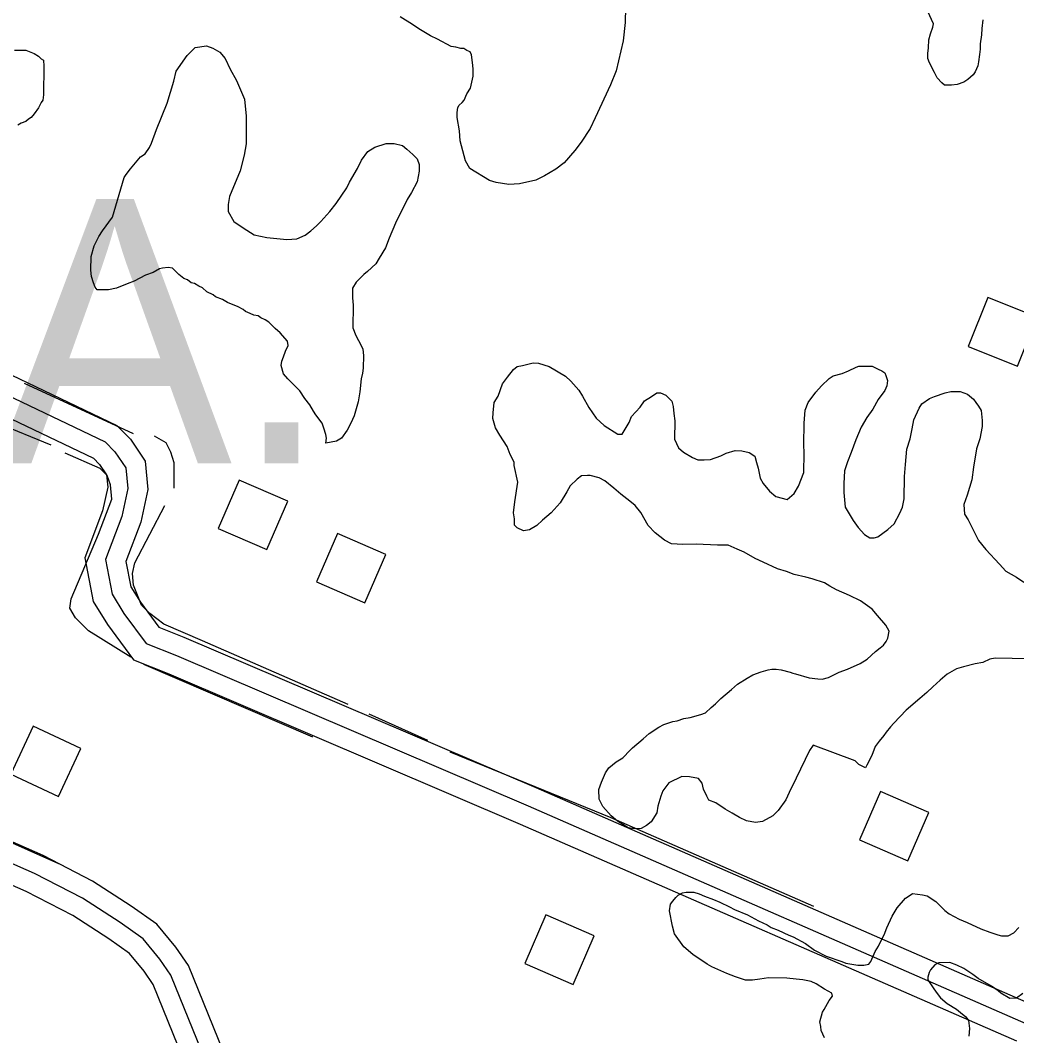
# Model space of a CAD drawing. Extents: x 3297735 to 3335592, y 670436 to 695807.
# Drawn here: x 3305019 to 3305772, y 688758 to 689525 of the extents above; entities that cross this region are included whole.
import ezdxf

# ---------------------------------------------------------------- set-up
doc = ezdxf.new("R2010")
doc.units = 0
for name, color, linetype in [('V-BLDG-OTLN', 7, 'Continuous'), ('V-ROAD-CNTR', 7, 'Continuous'), ('V-SITE-VEGE', 7, 'Continuous'), ('V-TOPO-GNAM-IDEN', 7, 'Continuous'), ('V-TOPO-SHOR', 7, 'Continuous')]:
    doc.layers.add(name, color=color, linetype=linetype)

msp = doc.modelspace()

# ---------------------------------------------------------------- linework, layer by layer
at = {"layer": 'V-BLDG-OTLN'}
for points in [[(3305772.74, 689263.76), (3305787.59, 689300.9), (3305750.45, 689315.75), (3305735.6, 689278.61)], [(3305168.35, 689140.96), (3305205.06, 689125.08), (3305220.94, 689161.8), (3305184.23, 689177.67)], [(3305242.56, 689100.7), (3305279.27, 689084.82), (3305295.15, 689121.54), (3305258.44, 689137.41)], [(3305011.37, 688955.33), (3305047.62, 688938.44), (3305064.52, 688974.7), (3305028.26, 688991.59)], [(3305653.24, 688905.55), (3305689.96, 688889.67), (3305705.83, 688926.39), (3305669.12, 688942.26)], [(3305452.68, 688833.04), (3305415.97, 688848.93), (3305400.08, 688812.22), (3305436.79, 688796.33)]]:
    msp.add_lwpolyline(points, close=True, dxfattribs=at)
at = {"layer": 'V-ROAD-CNTR'}
for points in [[(3301854.61, 690591.3), (3302066.08, 690501.53), (3302314.84, 690435.79), (3302522.77, 690350.69), (3302988.26, 690145.61), (3303460.46, 689936.39), (3303937.41, 689726.11), (3304329.02, 689552.48), (3304623.69, 689422.85), (3304950.46, 689286.4), (3305091.71, 689219.06), (3305101.85, 689208.6), (3305113.15, 689192.1), (3305115.01, 689170.49), (3305109.77, 689145.86), (3305098.55, 689116.23), (3305102.23, 689096.9), (3305109.46, 689085.27), (3305123.37, 689066.46), (3305142.43, 689058.92), (3305408.61, 688945.16), (3305783.02, 688781.52)], [(3301848.75, 690577.49), (3302061.21, 690487.3), (3302310.07, 690421.54), (3302516.91, 690336.88), (3302982.2, 690131.89), (3303454.39, 689922.67), (3303931.34, 689712.39), (3304322.96, 689538.76), (3304617.78, 689409.07), (3304944.34, 689272.7), (3305082.82, 689206.68), (3305090.2, 689199.08), (3305098.55, 689186.89), (3305099.87, 689171.43), (3305095.34, 689150.1), (3305083.03, 689117.58), (3305088.02, 689091.36), (3305097.04, 689076.84), (3305113.86, 689054.09), (3305136.73, 689045.05), (3305402.65, 688931.39), (3305791.28, 688761.54)], [(3301842.89, 690563.68), (3302056.33, 690473.07), (3302305.29, 690407.29), (3302511.04, 690323.07), (3302976.13, 690118.17), (3303448.33, 689908.95), (3303925.27, 689698.67), (3304316.9, 689525.04), (3304611.87, 689395.28), (3304938.22, 689259.01), (3305073.93, 689194.31), (3305078.54, 689189.55), (3305083.94, 689181.67), (3305084.74, 689172.37), (3305080.9, 689154.34), (3305067.5, 689118.93), (3305073.81, 689085.81), (3305084.62, 689068.41), (3305104.35, 689041.72), (3305131.02, 689031.18), (3305396.7, 688917.62), (3305772.02, 688753.58)], [(3305661.73, 688429.26), (3305234.77, 688616.58), (3305220.36, 688627.71), (3305211.72, 688634.45), (3305196.75, 688656.31), (3305185.37, 688672.91), (3305132.43, 688803.4), (3305124.22, 688815.38), (3305111.52, 688830.76), (3305094.05, 688843.19), (3305065.76, 688861.49), (3305029.49, 688880.18), (3304539.76, 689095.61), (3304298.87, 689202.03), (3304123.37, 689283.76), (3303499.34, 689558.19), (3303345.14, 689626.42), (3303074.99, 689743.98), (3302708.62, 689893.83), (3302579.9, 689953.26), (3302396.17, 690038), (3302321.76, 689875.25)], [(3305653.07, 688449.44), (3305242.48, 688629.58), (3305229.56, 688639.55), (3305222.78, 688644.84), (3305209.12, 688664.79), (3305198.66, 688680.05), (3305145.72, 688810.54), (3305136.21, 688824.41), (3305121.83, 688841.84), (3305102.47, 688855.61), (3305073.29, 688874.49), (3305035.95, 688893.73), (3304545.81, 689109.33), (3304305.07, 689215.69), (3304229.9, 689250.69)], [(3305642.87, 688421.16), (3305227.06, 688603.58), (3305211.16, 688615.86), (3305200.66, 688624.06), (3305184.37, 688647.83), (3305172.08, 688665.77), (3305119.14, 688796.26), (3305112.22, 688806.35), (3305101.21, 688819.69), (3305085.62, 688830.78), (3305058.24, 688848.5), (3305023.03, 688866.64), (3304533.71, 689081.88), (3304292.67, 689188.37), (3304217.53, 689223.36)]]:
    msp.add_lwpolyline(points, dxfattribs=at)
at = {"layer": 'V-SITE-VEGE'}
for points in [[(3305476.24, 689534.98), (3305476.17, 689523.59), (3305474.65, 689509.84), (3305469.29, 689487.09), (3305464.95, 689476.68), (3305453.4, 689451.6), (3305449.55, 689443.55), (3305442.84, 689433.16), (3305438.05, 689427.02), (3305429.92, 689417.58), (3305423.72, 689412.87), (3305415.15, 689407.71), (3305408.48, 689404.43), (3305396.12, 689401.66), (3305388.06, 689401.24), (3305378.57, 689402.72), (3305373.36, 689404.18), (3305358.71, 689413.29), (3305355.42, 689419.01), (3305351.25, 689434.22), (3305350.82, 689441.82), (3305348.99, 689451.8), (3305349.02, 689455.59), (3305349.51, 689459.39), (3305350.48, 689461.28), (3305352.86, 689463.16), (3305354.29, 689465.05), (3305356.22, 689469.78), (3305359.1, 689474.04), (3305361.06, 689483.04), (3305361.09, 689488.73), (3305360.65, 689493.48), (3305359.74, 689499.18), (3305358.8, 689501.56), (3305356.43, 689502.53), (3305354.07, 689503.97), (3305351.7, 689503.98), (3305347.91, 689504.96), (3305344.59, 689505.45), (3305334.18, 689511.21), (3305328.98, 689513.62), (3305320, 689518.9), (3305315.27, 689522.25), (3305305.82, 689528.01)], [(3305746.69, 689525.77), (3305745.81, 689519.08), (3305745.5, 689514.33), (3305744.62, 689507.64), (3305744.59, 689503.46), (3305744.01, 689499.55), (3305743.41, 689493.97), (3305742.84, 689490.91), (3305740.85, 689486.46), (3305739.17, 689484.23), (3305735.23, 689480.63), (3305732.15, 689478.69), (3305727.12, 689476.77), (3305722.92, 689476.24), (3305717.62, 689476.28), (3305715.68, 689477.96), (3305712.08, 689481.9), (3305710.15, 689485.82), (3305706.29, 689493.1), (3305704.91, 689496.45), (3305704.94, 689500.36), (3305705.52, 689504.54), (3305705.84, 689510.68), (3305706.99, 689515.14), (3305708.7, 689520.15), (3305709.27, 689522.66), (3305702.11, 689538.06)], [(3305014.18, 689502.85), (3305022.83, 689502.79), (3305029.23, 689500.24), (3305032.29, 689498.27), (3305034.5, 689496.3), (3305036.17, 689495.17), (3305036.42, 689490.7), (3305036.29, 689468.94), (3305035.7, 689465.03), (3305034.29, 689463.09), (3305032.31, 689459.19), (3305029.21, 689454.75), (3305026.96, 689451.97), (3305024.72, 689450.59), (3305022.76, 689448.93), (3305019.4, 689447.55), (3305016.88, 689446.17)], [(3305088.44, 689376.59), (3305097.17, 689406.43), (3305098.61, 689408.79), (3305101.96, 689413.04), (3305109.61, 689422.01), (3305112.94, 689424.36), (3305116.3, 689429.09), (3305117.74, 689432.4), (3305121.61, 689442.82), (3305129.8, 689462.7), (3305134.66, 689479.28), (3305136.6, 689486.85), (3305144.75, 689498.67), (3305150.96, 689504.8), (3305159.51, 689506.17), (3305164.24, 689504.24), (3305169.44, 689501.36), (3305173.68, 689496.58), (3305177.43, 689488.49), (3305182.12, 689479.92), (3305188.2, 689465.64), (3305189.54, 689452.82), (3305189.4, 689431.94), (3305187.92, 689423.41), (3305185, 689411.56), (3305176.81, 689392.16), (3305175.82, 689385.99), (3305175.79, 689380.77), (3305180.01, 689373.15), (3305187.1, 689368.36), (3305195.6, 689363.08), (3305205.08, 689361.13), (3305220.26, 689359.6), (3305227.85, 689360.03), (3305234.04, 689362.84), (3305238.34, 689366.13), (3305242.63, 689369.9), (3305245.97, 689373.2), (3305252.67, 689380.75), (3305257.45, 689386.89), (3305265.6, 689398.7), (3305267.52, 689402.96), (3305273.76, 689413.36), (3305276.64, 689419.52), (3305281.44, 689426.13)], [(3305281.44, 689426.13), (3305286.68, 689429.42), (3305295.24, 689432.21), (3305301.41, 689432.17), (3305307.56, 689430.7), (3305310.87, 689427.84), (3305315.59, 689424.01), (3305318.89, 689420.67), (3305320.29, 689416.39), (3305320.25, 689411.17), (3305318.78, 689403.1), (3305314.46, 689395.07), (3305311.1, 689389.87), (3305302.44, 689371.89), (3305297.62, 689360.53), (3305294.73, 689353.43), (3305289.93, 689345.39), (3305287.53, 689341.14), (3305281.32, 689335.48), (3305278.46, 689333.13), (3305272.73, 689327.47), (3305269.85, 689322.74), (3305269.81, 689315.62), (3305270.25, 689309.93), (3305270.14, 689292.84), (3305272.47, 689287.13), (3305274.35, 689283.32), (3305276.69, 689279.04), (3305277.62, 689276.66), (3305278.07, 689271.91), (3305278.01, 689262.42), (3305277.51, 689258.62), (3305276.53, 689254.36), (3305275.52, 689244.4), (3305274.05, 689236.82), (3305271.13, 689226.4), (3305268.72, 689220.72), (3305265.84, 689215.51), (3305261.53, 689209.37), (3305257.72, 689207.02), (3305249.64, 689205.65), (3305250.14, 689209.44), (3305249.69, 689212.29), (3305248.29, 689217.05), (3305246.89, 689220.85), (3305242.19, 689227.05), (3305240.31, 689229.92), (3305237.49, 689234.68), (3305233.72, 689239.45), (3305229.96, 689245.17), (3305221.01, 689254.24), (3305217.71, 689258.06), (3305215.85, 689264.24), (3305216.35, 689267.56), (3305217.79, 689270.87), (3305219.24, 689275.14), (3305221.17, 689279.4), (3305220.71, 689282.72), (3305215.06, 689288.92), (3305211.29, 689292.27), (3305206.57, 689297.05), (3305203.73, 689298.96), (3305200.42, 689300.41), (3305198.53, 689301.84), (3305195.21, 689302.34), (3305192.38, 689303.78), (3305189.06, 689305.23), (3305187.17, 689306.66), (3305183.39, 689308.59), (3305175.34, 689311.96), (3305171.56, 689314.36), (3305166.36, 689316.29), (3305164.46, 689317.72), (3305159.73, 689320.13), (3305156.43, 689323), (3305153.59, 689324.44), (3305150.28, 689326.36), (3305147.91, 689326.85), (3305145.08, 689329.24), (3305142.24, 689330.21), (3305138.46, 689333.08), (3305133.75, 689337.85), (3305130.43, 689338.35), (3305126.15, 689337.9), (3305123.78, 689337.45), (3305119.01, 689334.63), (3305113.31, 689332.77), (3305104.73, 689328.08), (3305099.5, 689326.21), (3305091.41, 689322.94), (3305085.23, 689321.56), (3305076.69, 689321.61), (3305075.28, 689323.52), (3305073.88, 689326.85), (3305072.48, 689331.6), (3305072.04, 689336.35), (3305072.11, 689346.8), (3305074.53, 689354.85), (3305077.9, 689361.94), (3305080.78, 689366.2), (3305088.44, 689376.59)], [(3305603.83, 689106.4), (3305598.2, 689108.5), (3305591.35, 689110.61), (3305580.5, 689115.6), (3305574.47, 689118.51), (3305566.04, 689123.07), (3305560.81, 689125.56), (3305553.97, 689128.48), (3305545.89, 689128.59), (3305529.72, 689129.2), (3305519.61, 689128.93), (3305511.12, 689129.44), (3305505.9, 689132.34), (3305498.69, 689137.69), (3305493.51, 689143.42), (3305487.98, 689153.2), (3305483.6, 689158.51), (3305479.6, 689161.8), (3305472.79, 689167.14), (3305467.59, 689171.66), (3305460.79, 689177.01), (3305456.37, 689179.49), (3305449.52, 689181.2), (3305447.5, 689181.22), (3305443.04, 689180.88), (3305439.78, 689178.49), (3305434.45, 689173.3), (3305431.97, 689168.89), (3305427.01, 689160.46), (3305420.04, 689152.87), (3305413.49, 689147.29), (3305409.4, 689143.3), (3305403.69, 689140.14), (3305399.24, 689139.39), (3305394.41, 689141.47), (3305392.42, 689143.52), (3305392.48, 689148.37), (3305391.73, 689152.83), (3305392.65, 689161.31), (3305394.86, 689176.24), (3305392.2, 689188.81), (3305392.23, 689191.24), (3305389.06, 689196.94), (3305386.72, 689203.04), (3305381.17, 689211.6), (3305378.01, 689217.31), (3305376.08, 689224.2), (3305376.13, 689228.65), (3305377.04, 689236.32), (3305379.93, 689241.14), (3305383.29, 689250.39), (3305387, 689255.6), (3305391.52, 689261.21), (3305394.38, 689263.6), (3305398.43, 689264.35), (3305406.54, 689266.27), (3305410.59, 689266.22), (3305418.64, 689263.69), (3305431.08, 689256.25), (3305435.08, 689252.55), (3305441.05, 689245.6), (3305443.83, 689241.12), (3305448.57, 689232.56), (3305454.12, 689224.4), (3305460.12, 689219.07), (3305470.55, 689212.46), (3305473.78, 689212.42), (3305479.16, 689221.25), (3305480.83, 689225.68), (3305487.39, 689232.87), (3305490.69, 689237.68), (3305495.99, 689240.84), (3305500.07, 689243.62), (3305502.9, 689243.59), (3305506.92, 689241.92), (3305511.31, 689237.41), (3305512.47, 689233.35), (3305512.81, 689228.09), (3305513.54, 689222.42), (3305513.36, 689208.67), (3305516.51, 689202.16), (3305520.11, 689198.88), (3305526.93, 689194.75), (3305530.95, 689193.08), (3305535.8, 689193.01), (3305540.66, 689193.36), (3305548.38, 689196.09), (3305552.45, 689198.06), (3305559.35, 689199.99), (3305564.2, 689199.92), (3305569.85, 689198.64), (3305574.26, 689195.75), (3305575.41, 689190.88), (3305576.57, 689186.83), (3305578.08, 689179.12), (3305580.46, 689175.05), (3305585.23, 689169.32), (3305590.04, 689165.22), (3305598.5, 689163.09), (3305603.81, 689167.47), (3305607.12, 689173.08)], [(3305620.18, 689244.08), (3305624.69, 689248.88), (3305630.42, 689254.47), (3305633.28, 689256.45), (3305640.18, 689258.38), (3305645.05, 689260.34), (3305650.75, 689263.1), (3305652.78, 689263.88), (3305662.89, 689263.75), (3305664.9, 689262.92), (3305667.31, 689261.67), (3305670.13, 689260.42), (3305672.53, 689258.77), (3305673.31, 689256.74), (3305674.48, 689253.08), (3305674.02, 689249.05), (3305672.36, 689245.43), (3305667.42, 689238.62), (3305663.28, 689231.39), (3305658.75, 689224.98), (3305654.61, 689217.76), (3305650.44, 689208.11), (3305647.08, 689198.45), (3305644.16, 689191.61), (3305642.05, 689184.76), (3305641.52, 689175.06), (3305641.43, 689168.19), (3305642.5, 689157.26), (3305648.43, 689147.07), (3305652.41, 689141.76), (3305657.19, 689136.44), (3305661.21, 689133.96), (3305664.44, 689133.92), (3305667.28, 689134.69), (3305674.63, 689140.26), (3305679.54, 689144.65), (3305683.69, 689152.68), (3305685.77, 689157.1), (3305687.07, 689163.55), (3305687.29, 689180.53), (3305688.21, 689189.42), (3305689.17, 689201.13), (3305691.7, 689208.78), (3305693.01, 689216.45), (3305694.31, 689223.31), (3305698.47, 689232.15), (3305700.53, 689235.36), (3305706.25, 689239.33), (3305709.91, 689240.9), (3305718.03, 689243.62), (3305722.49, 689244.78), (3305729.37, 689244.69), (3305735, 689242.59), (3305739.4, 689238.9), (3305741.39, 689236.44), (3305743.38, 689233.59), (3305745.36, 689230.33), (3305746.06, 689222.64), (3305746, 689218.19), (3305744.27, 689208.91), (3305741.74, 689201.26), (3305739.54, 689187.54), (3305738.2, 689177.85), (3305734.82, 689166.17), (3305732.3, 689159.33), (3305732.61, 689152.04), (3305735.38, 689147.56), (3305743.27, 689132.09), (3305748.84, 689125.14), (3305759.21, 689114.09), (3305764, 689108.77), (3305772.02, 689104.22), (3305777.64, 689100.51)], [(3305607.12, 689173.08), (3305611.3, 689183.54), (3305611.49, 689198.1), (3305611.17, 689204.57), (3305611.38, 689220.74), (3305612.32, 689230.44), (3305614.42, 689236.47), (3305620.18, 689244.08)], [(3305668.1, 688980.21), (3305665.22, 688976.2), (3305662.71, 688969.36), (3305658.97, 688962.13), (3305657.73, 688960.13), (3305652.91, 688962.61), (3305650.12, 688965.48), (3305618.33, 688977.22), (3305615.44, 688973.21), (3305605.47, 688952.31), (3305600.07, 688941.46), (3305597.57, 688935.83), (3305591.8, 688927.82), (3305587.71, 688923.83), (3305579.97, 688919.48), (3305574.7, 688918.74), (3305567.85, 688920.05), (3305562.62, 688922.54), (3305557, 688925.85), (3305551.78, 688928.75), (3305544.57, 688933.69), (3305539.34, 688935.78), (3305537.76, 688938.63), (3305535.4, 688943.92), (3305534.25, 688948.39), (3305531.46, 688952.06), (3305524.61, 688953.36), (3305518.95, 688953.44), (3305509.18, 688948.71), (3305504.65, 688942.7), (3305502.98, 688938.68), (3305500.86, 688931.02), (3305499.99, 688926.19), (3305495.86, 688919.36), (3305492.18, 688916.58), (3305488.11, 688914.21), (3305483.25, 688913.87), (3305478.41, 688914.74), (3305470.39, 688919.69), (3305465.59, 688923.8), (3305459.21, 688930.76), (3305456.45, 688936.45), (3305456.14, 688943.74), (3305458.23, 688949.37), (3305461.16, 688956.21), (3305463.63, 688960.22), (3305469.35, 688964.59), (3305474.24, 688967.77), (3305479.98, 688973.35), (3305481.62, 688975.35), (3305489.8, 688982.12), (3305494.3, 688986.11), (3305501.64, 688990.86), (3305505.3, 688992.84), (3305512.21, 688995.18), (3305515.45, 688995.54), (3305520.33, 688997.5), (3305525.19, 688998.24), (3305533.31, 689000.56), (3305536.96, 689001.73), (3305541.06, 689005.72), (3305544.33, 689008.51), (3305548.42, 689012.5), (3305556.6, 689019.27), (3305561.1, 689023.25), (3305568.44, 689028.01), (3305572.51, 689030.38), (3305579.01, 689032.72), (3305584.29, 689034.27), (3305587.12, 689034.64), (3305590.36, 689034.6), (3305593.99, 689034.15), (3305600.85, 689032.44), (3305602.86, 689031.6), (3305604.87, 689031.17), (3305615.35, 689028.21), (3305621.81, 689027.32), (3305625.04, 689027.27), (3305629.91, 689028.42), (3305632.76, 689030), (3305638.05, 689032.36), (3305644.15, 689034.71), (3305653.91, 689039.03), (3305659.21, 689042.2), (3305665.35, 689048.18), (3305669.02, 689050.96), (3305671.48, 689052.96), (3305673.54, 689055.76), (3305674.78, 689058.17), (3305675.65, 689063.42), (3305673.29, 689067.89), (3305666.91, 689075.25), (3305662.93, 689080.16), (3305654.12, 689086.34), (3305645.68, 689090.49), (3305636.03, 689094.66), (3305630.81, 689097.56), (3305626.79, 689100.04), (3305617.53, 689102.99), (3305612.7, 689104.27), (3305603.83, 689106.4)], [(3305781.74, 689042.63), (3305755.86, 689042.96), (3305751.81, 689042.21), (3305746.52, 689039.85), (3305740.84, 689038.71), (3305731.92, 689036.4), (3305726.64, 689034.85), (3305719.71, 689030.9), (3305714.4, 689026.52), (3305708.67, 689021.33), (3305704.17, 689016.95), (3305698.85, 689012.57), (3305688.63, 689003.8), (3305679.2, 688993.82), (3305676.74, 688991.01), (3305673.45, 688987.01), (3305671.8, 688984.61), (3305668.1, 688980.21)], [(3305520.51, 688824.82), (3305513.36, 688834.62), (3305511.81, 688840.3), (3305509.54, 688852.06), (3305510.41, 688856.9), (3305512.06, 688859.3), (3305514.52, 688862.1), (3305516.16, 688863.7), (3305519.42, 688865.68), (3305522.26, 688866.05), (3305527.92, 688865.97), (3305531.95, 688864.71), (3305535.97, 688863.04), (3305542.81, 688860.52), (3305547.64, 688858.44), (3305554.87, 688855.11), (3305558.89, 688853.03), (3305568.54, 688848.87), (3305574.16, 688845.96), (3305576.97, 688844.31), (3305583.4, 688841.39), (3305586.61, 688839.33), (3305591.84, 688837.24), (3305599.88, 688833.5), (3305603.1, 688832.24), (3305612.34, 688827.27), (3305619.15, 688822.33), (3305627.98, 688817.77), (3305640.06, 688813.57), (3305642.88, 688812.32), (3305652.16, 688810.98), (3305656.61, 688810.92), (3305660.25, 688811.69), (3305661.9, 688813.69), (3305665.23, 688821.33), (3305667.71, 688825.34), (3305668.96, 688828.15), (3305671.86, 688833.78), (3305673.95, 688839.01), (3305678.11, 688847.85), (3305681.83, 688854.27), (3305688, 688861.47), (3305691.67, 688863.85), (3305693.3, 688865.04), (3305700.97, 688864.13), (3305704.6, 688863.27), (3305711.02, 688859.15), (3305717.8, 688852.18), (3305721, 688849.72), (3305728.63, 688845.57), (3305734.66, 688843.07), (3305745.12, 688838.48), (3305751.96, 688835.97), (3305758, 688833.87), (3305760.82, 688833.02), (3305765.67, 688832.96), (3305770.15, 688835.33), (3305773.84, 688839.33)], [(3305626.78, 688755.91), (3305624.42, 688761.6), (3305624.06, 688764.44), (3305623.29, 688768.09), (3305625.41, 688775.34), (3305626.65, 688777.34), (3305630.38, 688784.17), (3305632.85, 688787.37), (3305632.47, 688789.8), (3305626.85, 688792.71), (3305620.43, 688796.84), (3305616.81, 688798.5), (3305610.36, 688799.8), (3305605.51, 688800.26), (3305598.25, 688801.17), (3305584.5, 688801.35), (3305578.02, 688800.22), (3305572.35, 688799.48), (3305567.09, 688799.55), (3305559.44, 688802.08), (3305553, 688804.59), (3305541.74, 688809.58), (3305538.13, 688811.65), (3305527.31, 688819.07), (3305520.51, 688824.82)], [(3305776.83, 688789.55), (3305771.94, 688785.97), (3305767.08, 688785.63), (3305760.26, 688789.76), (3305758.26, 688791.41), (3305753.05, 688795.11), (3305743.01, 688800.9), (3305739.01, 688803.79), (3305732.19, 688808.32), (3305726.97, 688810.82), (3305721.74, 688812.91), (3305713.24, 688812.61), (3305710.39, 688811.03), (3305707.11, 688807.44), (3305705.87, 688805.43), (3305705.01, 688801.81), (3305704.99, 688799.78), (3305708.95, 688793.67), (3305711.33, 688790.4), (3305714.52, 688786.31), (3305719.71, 688781.8), (3305726.54, 688777.67), (3305729.74, 688775.2), (3305733.74, 688771.91), (3305735.72, 688769.05), (3305736.46, 688762.98), (3305735.98, 688757.32)]]:
    msp.add_lwpolyline(points, dxfattribs=at)
at = {"layer": 'V-TOPO-SHOR'}
for p, q in [((3305104.21, 689212.72), (3305021.71, 689250.62)), ((3305041.88, 689204.22), (3304975.33, 689231.34)), ((3305239.74, 688983.2), (3305111.98, 689038.29)), ((3305326.91, 688980.86), (3305282.56, 689000.72)), ((3305047.85, 688887.46), (3304984.86, 688915.45))]:
    msp.add_line(p, q, dxfattribs=at)
for points in [[(3305135.08, 689171.6), (3305135.1, 689190.65), (3305132.49, 689198.68), (3305128.97, 689205.83), (3305120.21, 689210.84)], [(3305102.23, 689043.7), (3305070.19, 689063.76), (3305060.46, 689073.61), (3305056.05, 689080.76), (3305056.99, 689087.88), (3305077.78, 689136.71), (3305087.74, 689163.36), (3305086.92, 689174.05), (3305084.3, 689181.19), (3305078.99, 689186.56), (3305052.51, 689197.93)], [(3305266.59, 689007.94), (3305156.5, 689056.08), (3305127.2, 689068.73), (3305116.57, 689076.81), (3305110.38, 689083.09), (3305104.24, 689098.26), (3305103.41, 689107.17), (3305105.24, 689115.17), (3305127.83, 689158.47)], [(3305618.81, 688855.32), (3305465.46, 688922.33), (3305343.76, 688971.86)]]:
    msp.add_lwpolyline(points, dxfattribs=at)

# ---------------------------------------------------------------- texts
at = {"layer": 'V-TOPO-GNAM-IDEN'}
msp.add_text('LA.', height=200, rotation=360, dxfattribs=at).set_placement((3304851.81, 689190.25))

doc.saveas('drawing.dxf')
